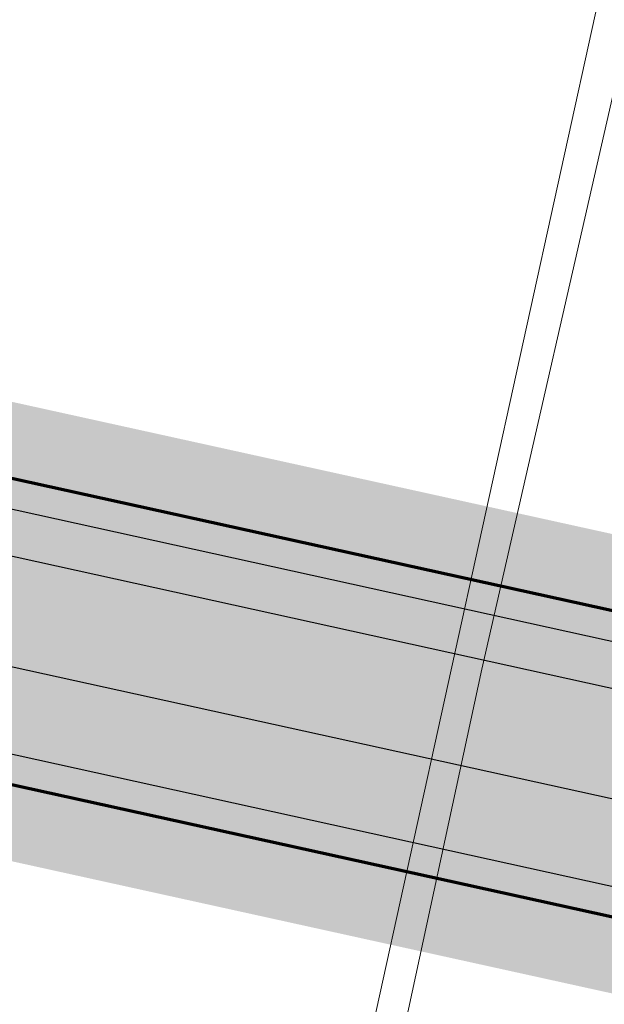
# Model space of a CAD drawing. Header units: metres. Extents: x 250001 to 257773, y 598992 to 609118.
# Tile 689 of 1056: x 254953.6 to 254955.55, y 601219.68 to 601222.97. Entities that reach past the tile are written whole.
import ezdxf
from ezdxf.lldxf.tags import DXFTag

# ---------------------------------------------------------------- set-up
doc = ezdxf.new("R2010")
doc.units = ezdxf.units.M
for name, color, linetype, lineweight in [('B-WE-GR-GRAS-GV', 252, 'Continuous', 13), ('B-WE-GW-GRONDWERKLIJN_TEEN-G', 90, 'Continuous', 18), ('T-OI-KL-DATA_EUROFIBER-ALGEMEEN-GN', 90, 'KL-DATA-N', 25), ('T-OI-KL-DATA_GRONINGEN SEAPORTS-ALGEMEEN-GN', 90, 'KL-DATA-N', 25), ('T-OI-KL-ET_MS_KABELBED-GN', 1, 'Continuous', 70), ('T-OI-KLET_MS_20 KV_ENEXIS NETBEHEER BV-GN', 130, 'KL-MS-N', 25), ('X-XX-AL-REFERENTIE-G', 7, 'Continuous', 18)]:
    doc.layers.add(name, color=color, linetype=linetype, lineweight=lineweight)
doc.styles.get("Standard").update_dxf_attribs({"font": 'NLCS-ISO.ttf'})
tags = doc.linetypes.add('KL-DATA-N', pattern='A,4,-1,[101,NLCS.SHX,S=0.5,R=0,X=0,Y=0],-1,4,-1,["D",Standard,S=1,R=0,X=-0.25,Y=-0.5],-1.5', length=12.5).pattern_tags.tags
tags[18] = DXFTag(74, 10)
tags = doc.linetypes.add('KL-MS-N', pattern='A,4,-1,[103,NLCS.SHX,S=0.75,R=0,X=0,Y=0],-1,4,-1,["M",Standard,S=1,R=0,X=0,Y=-0.5],-2', length=13).pattern_tags.tags
tags[18] = DXFTag(74, 10)

# ---------------------------------------------------------------- blocks, each defined once
blk = doc.blocks.new('BS2021-132-Xref-inmeting-2d-20210906')
at = {"layer": 'B-WE-GW-GRONDWERKLIJN_TEEN-G'}
blk.add_lwpolyline([(254947.8839, 601186.739), (254948.5788, 601190.0376), (254949.2737, 601193.3363), (254949.9686, 601196.6349), (254950.6634, 601199.9336), (254951.3583, 601203.2322), (254952.0532, 601206.5309), (254953.0833, 601211.2862), (254954.1134, 601216.0416), (254955.1434, 601220.797), (254956.2024, 601225.4415), (254957.2614, 601230.0861), (254958.3204, 601234.7307), (254959.3794, 601239.3753), (254960.3079, 601243.8612), (254961.2363, 601248.3471), (254962.1647, 601252.833), (254962.9878, 601256.7058), (254963.8108, 601260.5787)], dxfattribs=at)
blk = doc.blocks.new('BS2021-132-Xref-BGT-GRIJS-20210617-aangepast')
at = {"layer": 'B-WE-GR-GRAS-GV', "flags": 128}
for points in [[(254976.819, 601319.758), (254933.271, 601121.875)], [(254976.819, 601319.758), (254933.271, 601121.875), (254942.193, 601119.878), (254945.617, 601135.524), (254950.45, 601156.987), (254955.045, 601178.285), (254960.804, 601205.905), (254965.333, 601227.434), (254968.143, 601241.151), (254969.784, 601248.981), (254972.739, 601262.666)]]:
    blk.add_lwpolyline(points, dxfattribs=at)

msp = doc.modelspace()

# ---------------------------------------------------------------- linework, layer by layer
at = {"layer": 'T-OI-KL-DATA_EUROFIBER-ALGEMEEN-GN'}
msp.add_lwpolyline([(254943.3196, 601118.7356), (254943.3816, 601118.9818, 0.413212), (254939.942, 601125.1447), (254846.9587, 601145.6838, -0.381806), (254843.1751, 601151.7799), (254861.6884, 601235.9065, -0.362232), (254867.6462, 601239.715), (254960.4724, 601219.2872, 0.397553), (254966.0604, 601222.7242), (254966.2572, 601223.6136)], format="xyb", dxfattribs=at)
at = {"layer": 'T-OI-KL-DATA_GRONINGEN SEAPORTS-ALGEMEEN-GN'}
msp.add_lwpolyline([(254943.2846, 601118.8851, 0.366304), (254939.9034, 601124.8477), (254846.8054, 601145.4387, -0.418151), (254842.9757, 601151.8582), (254861.5594, 601236.3041, -0.330582), (254867.5171, 601240.1126), (254960.4161, 601219.6687, 0.437286), (254966.038, 601223.2296)], format="xyb", dxfattribs=at)
at = {"layer": 'T-OI-KL-ET_MS_KABELBED-GN', "color": 241, "linetype": 'Continuous', "true_color": 0xf7abae, "const_width": 1.5}
msp.add_lwpolyline([(254943.3859, 601119.0456, 0.456834), (254939.054, 601125.3086), (254846.8454, 601145.6006, -0.414214), (254843.0369, 601151.5583), (254861.6277, 601236.0369, -0.414214), (254867.5854, 601239.8455), (254959.5338, 601219.6108, 0.48143), (254966.0923, 601223.823)], format="xyb", dxfattribs=at)
at = {"layer": 'T-OI-KL-ET_MS_KABELBED-GN', "flags": 128}
for points in [[(254942.7641, 601118.9044, 0.411706), (254938.9465, 601124.8203), (254846.2496, 601145.2197, -0.414214), (254842.4411, 601151.1775), (254861.0319, 601235.6561, -0.50587), (254868.1812, 601240.2263), (254959.6413, 601220.0991, 0.415457), (254965.6036, 601223.9284)], [(254944.155, 601119.5664, 0.414898), (254940.349, 601125.5356), (254847.4412, 601145.9814, -0.414214), (254843.6326, 601151.9392), (254862.0085, 601235.4411, -0.414214), (254867.9663, 601239.2497), (254960.3268, 601218.9243, 0.414847), (254966.2868, 601222.7434)]]:
    msp.add_lwpolyline(points, format="xyb", dxfattribs=at)
at = {"layer": 'T-OI-KLET_MS_20 KV_ENEXIS NETBEHEER BV-GN'}
for points in [[(254942.7847, 601119.0023, 0.411706), (254938.9672, 601124.9182), (254846.3688, 601145.2959, -0.414214), (254842.5602, 601151.2537), (254861.323, 601236.5135, -0.414214), (254867.2808, 601240.3221), (254959.6202, 601220.0014, 0.415457), (254965.5825, 601223.8306)], [(254944.155, 601119.5664, 0.400703), (254940.3275, 601125.438), (254847.4197, 601145.8838, -0.414214), (254843.535, 601151.9607), (254861.9109, 601235.4626, -0.414214), (254867.9878, 601239.3473), (254960.3483, 601219.022, 0.400651), (254966.2868, 601222.7434, 0.414847)]]:
    msp.add_lwpolyline(points, format="xyb", dxfattribs=at)

# ---------------------------------------------------------------- block references
at = {"layer": 'X-XX-AL-REFERENTIE-G'}
for name in ['BS2021-132-Xref-BGT-GRIJS-20210617-aangepast', 'BS2021-132-Xref-inmeting-2d-20210906']:
    msp.add_blockref(name, (0, 0), dxfattribs=at)

doc.saveas('drawing.dxf')
